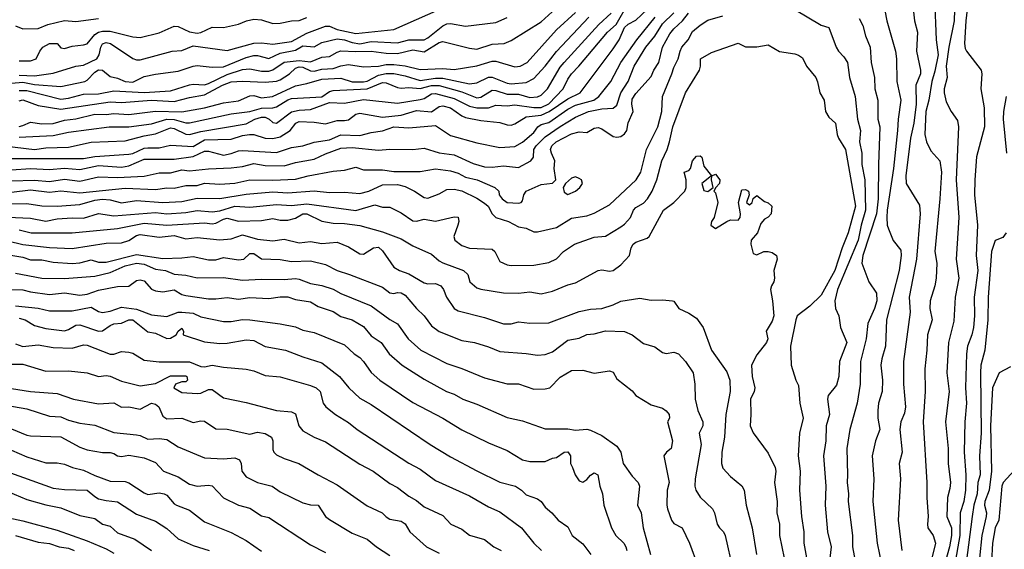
# Model space of a CAD drawing. Header units: metres. Extents: x -46681 to -43747, y -240911 to -237677.
# Tile 1042 of 1056: x -44625 to -44495, y -237859 to -237789. Entities that reach past the tile are written whole.
import ezdxf

# ---------------------------------------------------------------- set-up
doc = ezdxf.new("R2010")
doc.units = ezdxf.units.M
doc.layers.add('CONTOUR_INDEX', color=1, linetype='Continuous')
doc.layers.add('CONTOUR_INTER', color=3, linetype='Continuous')

msp = doc.modelspace()

# ---------------------------------------------------------------- linework, layer by layer
at = {"layer": 'CONTOUR_INDEX'}
for points, elevation in [([(-44511, -237786.52), (-44510.42, -237789.52), (-44509.31, -237793.52), (-44509.16, -237794.52), (-44509.11, -237797.52), (-44508.59, -237800.02), (-44508.95, -237802.52), (-44509.01, -237804.02), (-44509.57, -237809.02), (-44510.41, -237814.52), (-44510.45, -237815.52), (-44510.38, -237816.52), (-44510.22, -237817.02), (-44509.6, -237818.54), (-44508.6, -237819.82), (-44508.52, -237820.52), (-44508.81, -237822.52), (-44510.49, -237829.02), (-44510.62, -237832.52), (-44511.1, -237834.18), (-44511.21, -237835.02), (-44511, -237837.02), (-44511.07, -237838.52), (-44511.52, -237840.02), (-44511.62, -237841.02), (-44511.61, -237842.02), (-44511.38, -237843.52), (-44511.95, -237845.02), (-44512.37, -237847.02), (-44512.14, -237850.02), (-44512.3, -237853.02), (-44511.73, -237858.52), (-44511.09, -237861.52)], 60), ([(-44626.1, -237810.68), (-44623.1, -237810.58), (-44621.1, -237810.74), (-44619.1, -237810.46), (-44617.1, -237810.69), (-44614.6, -237810.14), (-44612.1, -237810.21), (-44608.6, -237810.05), (-44606.6, -237809.61), (-44605.1, -237809.6), (-44603.6, -237809.22), (-44602.6, -237809.32), (-44600.1, -237809.06), (-44597.1, -237808.95), (-44595.6, -237808.75), (-44594.1, -237808.37), (-44592.6, -237808.64), (-44590.1, -237808.66), (-44588.6, -237808.25), (-44586.1, -237807.81), (-44584.6, -237807.08), (-44582.6, -237806.35), (-44581.1, -237806.25), (-44577.6, -237806.59), (-44576.1, -237806.47), (-44573.1, -237806.53), (-44571.6, -237806.34), (-44569.6, -237806.96), (-44567.6, -237807.21), (-44565.1, -237808.39), (-44563.6, -237808.82), (-44562.6, -237808.86), (-44561.1, -237808.67), (-44559.1, -237808.91), (-44557.47, -237808.02), (-44557.11, -237807.52), (-44557.07, -237806.52), (-44556.78, -237806.02), (-44555.6, -237804.84), (-44553.6, -237803.48), (-44551.6, -237802.26), (-44549.88, -237801.52), (-44548.1, -237801.13), (-44546.6, -237801.05), (-44546.1, -237800.67), (-44545.59, -237799.02), (-44544.62, -237797.52), (-44543.81, -237795.52), (-44542.29, -237793.02), (-44541.1, -237791.53), (-44540.1, -237789.9), (-44538.6, -237788.46)], 60), ([(-44625.1, -237803.47), (-44624.6, -237803.37), (-44623.6, -237802.89), (-44622.1, -237803.14), (-44620.6, -237803.09), (-44619.1, -237802.63), (-44617.6, -237802.45), (-44615.1, -237801.83), (-44613.6, -237801.9), (-44612.6, -237801.77), (-44610.6, -237801.91), (-44607.1, -237801.47), (-44603.6, -237801.54), (-44600.6, -237801.03), (-44598.1, -237800.34), (-44596.1, -237800.07), (-44594.6, -237799.42), (-44594.1, -237799.4), (-44593.1, -237799.7), (-44591.64, -237799.52), (-44588.6, -237798.09), (-44587.1, -237797.82), (-44585.1, -237797.24), (-44582.6, -237797.1), (-44581.1, -237797.57), (-44579.6, -237797.58), (-44579.1, -237797.47), (-44577.6, -237796.68), (-44576.6, -237796.47), (-44575.6, -237796.49), (-44574.1, -237796.8), (-44572.1, -237797.4), (-44570.1, -237797.09), (-44569.1, -237797.09), (-44565.6, -237797.86), (-44564.6, -237797.7), (-44563.1, -237796.97), (-44562.6, -237796.95), (-44560.6, -237797.77), (-44560.1, -237797.86), (-44558.1, -237797.65), (-44557.1, -237797.13), (-44555.61, -237795.52), (-44554.1, -237793.59), (-44549.84, -237789.02)], 55), ([(-44625.1, -237794.82), (-44623.6, -237794.8), (-44622.85, -237794.52), (-44622.37, -237793.52), (-44621.97, -237793.02), (-44621.1, -237792.53), (-44620.1, -237792.5), (-44619.6, -237793.1), (-44619.1, -237793.18), (-44618.1, -237792.86), (-44616.6, -237792.71), (-44616.1, -237792.56), (-44615.1, -237791.32), (-44614.6, -237791), (-44614.1, -237790.87), (-44613.1, -237790.89), (-44610.1, -237791.64), (-44609.1, -237791.72), (-44606.6, -237791.1), (-44604.6, -237790.23), (-44604.1, -237790.28), (-44602.6, -237790.96), (-44601.6, -237791.13), (-44601.1, -237791.06), (-44599.6, -237790.36), (-44598.1, -237790.41), (-44596.1, -237789.94), (-44595.04, -237789.52), (-44594.1, -237789.31), (-44593.1, -237789.39), (-44591.6, -237789.88), (-44590.6, -237789.82), (-44589.1, -237789.52), (-44588.1, -237789.49), (-44587.1, -237789.06)], 50), ([(-44494.67, -237799.52), (-44495.03, -237801.52), (-44495.06, -237802.52), (-44494.62, -237807.02)], 55), ([(-44494.67, -237817.52), (-44495.1, -237818.16), (-44496.1, -237818.55), (-44496.61, -237820.02), (-44497.06, -237826.02), (-44497.11, -237829.02), (-44497.47, -237833.02), (-44498, -237835.02), (-44498.06, -237836.02), (-44497.99, -237844.02), (-44498.19, -237847.02), (-44498.12, -237849.52), (-44498.4, -237850.52), (-44498.52, -237852.02), (-44498.93, -237853.52), (-44499.16, -237855.02), (-44500.25, -237863.52)], 55), ([(-44626.6, -237818.57), (-44624.6, -237819.07), (-44621.1, -237819.48), (-44618.1, -237819.6), (-44613.6, -237818.9), (-44611.6, -237818.85), (-44610.6, -237818.53), (-44609.6, -237817.89), (-44609.1, -237817.75), (-44606.6, -237818.09), (-44604.6, -237817.87), (-44603.1, -237818.34), (-44601.6, -237818.15), (-44598.6, -237818.45), (-44597.1, -237818.31), (-44595.6, -237817.79), (-44593.6, -237818.35), (-44591.6, -237818.57), (-44590.1, -237818.39), (-44588.1, -237818.84), (-44586.6, -237818.67), (-44585.1, -237818.94), (-44583.1, -237818.78), (-44581.6, -237819.39), (-44580.1, -237820.29), (-44579.6, -237820.34), (-44578.26, -237819.52), (-44577.6, -237819.44), (-44577.1, -237819.93), (-44575.6, -237822.07), (-44574.82, -237822.52), (-44573.6, -237822.96), (-44571.6, -237824.16), (-44571.1, -237824.29), (-44570.1, -237824.24), (-44569.37, -237824.52), (-44569.03, -237825.02), (-44568.63, -237826.02), (-44567.6, -237827.55), (-44567.1, -237827.82), (-44563.6, -237828.71), (-44561.1, -237829.55), (-44560.1, -237829.55), (-44559.1, -237829.3), (-44557.6, -237829.48), (-44555.1, -237829.43), (-44551.1, -237827.94), (-44549.6, -237827.62), (-44548.1, -237827.52), (-44546.6, -237827.04), (-44545.6, -237826.55), (-44543.1, -237826.15), (-44541.6, -237826.45), (-44540.1, -237826.38), (-44538.76, -237826.52), (-44538.6, -237826.58), (-44537.91, -237827.52), (-44536.6, -237828.13), (-44535.6, -237828.83), (-44534.73, -237830.02), (-44533.6, -237833.02), (-44531.6, -237835.92), (-44531.19, -237837.02), (-44531.14, -237838.52), (-44531.72, -237841.52), (-44531.87, -237844.52), (-44532.26, -237846.52), (-44532.27, -237848.02), (-44532.1, -237848.64), (-44531.1, -237849.74), (-44529.6, -237850.96), (-44529.3, -237851.52), (-44529.03, -237853.52), (-44528.23, -237856.52), (-44527.64, -237860.02)], 65), ([(-44625.1, -237828.8), (-44624.33, -237829.02), (-44623.1, -237829.77), (-44621.6, -237830.16), (-44619.1, -237830.46), (-44618.6, -237830.32), (-44617.6, -237829.73), (-44617.1, -237829.71), (-44614.6, -237830.52), (-44614.1, -237830.48), (-44613.1, -237829.76), (-44612.6, -237829.56), (-44611.6, -237829.49), (-44610.6, -237829.05), (-44610.1, -237829.03), (-44608.1, -237830.61), (-44607.1, -237830.81), (-44605.6, -237831.51), (-44605.1, -237831.47), (-44604.35, -237831.02), (-44604.1, -237830.51), (-44603.6, -237830.15), (-44603.38, -237830.52), (-44603.43, -237831.02), (-44600.6, -237831.92), (-44598.6, -237832.16), (-44597.6, -237832.11), (-44595.1, -237831.66), (-44594.1, -237831.74), (-44592.6, -237832.56), (-44589.92, -237833.02), (-44587.6, -237833.93), (-44585.1, -237834.69), (-44582.75, -237836.52), (-44581.54, -237838.02), (-44580.1, -237839.36), (-44578.6, -237840.23), (-44570.79, -237845.52), (-44568.1, -237847.13), (-44564.6, -237849), (-44561.6, -237850.5), (-44559.49, -237851.02), (-44558.73, -237851.52), (-44558.1, -237852.16), (-44556.6, -237852.68), (-44556.14, -237853.02), (-44555.6, -237853.78), (-44554.7, -237854.52), (-44553.89, -237855.52), (-44552.6, -237856.36), (-44552.01, -237857.52), (-44550.6, -237858.63), (-44549.55, -237860.02)], 70), ([(-44626.1, -237843.44), (-44624.1, -237844.25), (-44623.6, -237844.34), (-44619.6, -237844.47), (-44617.1, -237845.87), (-44616.1, -237846.22), (-44614.1, -237846.58), (-44613.1, -237846.54), (-44612.6, -237846.68), (-44612.1, -237847), (-44611.6, -237847.09), (-44610.6, -237846.92), (-44608.6, -237847.28), (-44607.1, -237847.88), (-44606.02, -237849.02), (-44604.1, -237849.78), (-44602.6, -237850.73), (-44601.6, -237851.02), (-44600.1, -237850.86), (-44599.6, -237850.98), (-44598.1, -237852.53), (-44596.1, -237853.52), (-44594.6, -237853.91), (-44593.1, -237854.91), (-44592.1, -237855.13), (-44586.6, -237858.76), (-44584.6, -237859.76)], 75), ([(-44625.6, -237857.52), (-44622.6, -237858.42), (-44621.1, -237858.6), (-44619.81, -237859.02), (-44618.6, -237859.22), (-44617.82, -237859.52)], 80)]:
    msp.add_lwpolyline(points, dxfattribs=dict(at, elevation=elevation))
at = {"layer": 'CONTOUR_INTER'}
for points, elevation in [([(-44498.92, -237780.52), (-44499.99, -237789.52), (-44500.19, -237792.52), (-44500.1, -237793.19), (-44499.92, -237793.52), (-44497.98, -237796.02), (-44497.87, -237796.52), (-44498.01, -237798.52), (-44497.57, -237801.02), (-44497.54, -237803.52), (-44498.6, -237807.51), (-44498.82, -237810.52), (-44498.83, -237812.52), (-44498.45, -237816.52), (-44498.65, -237820.52), (-44498.42, -237822.52), (-44498.88, -237826.02), (-44498.83, -237828.52), (-44498.97, -237830.02), (-44499.19, -237831.02), (-44499.77, -237832.52), (-44499.9, -237833.52), (-44500.05, -237838.02), (-44499.89, -237840.02), (-44500.13, -237842.52), (-44500.22, -237846.52), (-44499.99, -237849.52), (-44500.03, -237851.52), (-44500.28, -237853.02), (-44500.76, -237854.52), (-44500.77, -237857.52), (-44501.5, -237861.52)], 56), ([(-44501.42, -237785.02), (-44501.53, -237789.52), (-44502.26, -237793.02), (-44502.6, -237795.52), (-44502.46, -237797.02), (-44502.87, -237798.52), (-44502.88, -237799.02), (-44502.6, -237800.21), (-44501.92, -237801.52), (-44501.1, -237802.71), (-44500.96, -237803.52), (-44501.26, -237810.52), (-44500.91, -237815.52), (-44501.28, -237821.02), (-44500.9, -237823.52), (-44501.42, -237826.02), (-44501.6, -237829.21), (-44502.29, -237832.02), (-44502.51, -237836.02), (-44502.21, -237838.52), (-44502.68, -237842.52), (-44502.35, -237846.02), (-44502.35, -237848.02), (-44502.04, -237850.52), (-44502.1, -237851.3), (-44502.4, -237852.52), (-44502.49, -237855.02), (-44501.91, -237856.52), (-44501.9, -237857.52), (-44502.14, -237859.02), (-44502.85, -237861.52)], 57), ([(-44627.1, -237806.05), (-44623.1, -237806.5), (-44621.6, -237806.29), (-44618.6, -237806.2), (-44615.6, -237805.56), (-44611.1, -237805.36), (-44608.6, -237804.7), (-44607.1, -237804.45), (-44605.1, -237803.67), (-44604.6, -237803.73), (-44603.1, -237804.49), (-44602.6, -237804.54), (-44601.1, -237804.14), (-44595.1, -237803.15), (-44593.97, -237802.52), (-44593.1, -237802.23), (-44592.6, -237802.24), (-44592.05, -237802.52), (-44591.6, -237802.97), (-44591.1, -237803.04), (-44589.1, -237801.56), (-44588.1, -237801.31), (-44586.6, -237801.23), (-44584.1, -237800.31), (-44582.1, -237800.39), (-44579.6, -237799.91), (-44575.1, -237800.39), (-44572.1, -237799.91), (-44571.6, -237799.78), (-44570.6, -237799.17), (-44570.1, -237799.11), (-44567.6, -237799.76), (-44565.6, -237800.81), (-44564.6, -237801.03), (-44563.1, -237801.03), (-44562.1, -237800.66), (-44560.6, -237800.75), (-44559.6, -237800.6), (-44557.1, -237800.98), (-44556.1, -237800.98), (-44555.1, -237800.5), (-44553.2, -237798.52), (-44552.6, -237797.22), (-44552.1, -237796.52), (-44551.13, -237795.52), (-44547.35, -237791.02), (-44546.2, -237790.02), (-44544.49, -237787.02)], 57), ([(-44626.1, -237807.7), (-44616.6, -237807.71), (-44615.1, -237807.45), (-44610.6, -237807.14), (-44610.1, -237807.04), (-44608.6, -237806.36), (-44608.1, -237806.28), (-44606.6, -237806.3), (-44605.1, -237805.95), (-44602.1, -237806.11), (-44600.6, -237805.26), (-44597.1, -237805.14), (-44595.6, -237804.66), (-44594.68, -237804.52), (-44594.1, -237804.54), (-44592.6, -237805.03), (-44591.6, -237805.07), (-44590.6, -237804.84), (-44589.28, -237804.02), (-44588.54, -237803.02), (-44588.1, -237802.84), (-44586.1, -237802.89), (-44584.6, -237803.15), (-44583.1, -237802.69), (-44582.1, -237802.7), (-44581.6, -237802.58), (-44580.6, -237801.85), (-44580.1, -237801.73), (-44577.1, -237802.23), (-44574.6, -237801.98), (-44572.6, -237801.36), (-44570.6, -237801.54), (-44569.6, -237800.86), (-44569.1, -237800.75), (-44568.1, -237801.01), (-44566.6, -237802.09), (-44566.1, -237802.31), (-44564.1, -237802.68), (-44561.6, -237802.94), (-44560.6, -237803.27), (-44560.1, -237803.3), (-44559.6, -237803.15), (-44558.1, -237802.2), (-44556.1, -237802), (-44555.06, -237801.52), (-44552.6, -237799.81), (-44550.98, -237799.02), (-44546.6, -237793.2), (-44545.79, -237792.02), (-44545.1, -237790.41), (-44544.6, -237789.94), (-44543.6, -237789.41), (-44540.6, -237786.55)], 58), ([(-44625.1, -237798.72), (-44624.1, -237798.72), (-44619.6, -237799.87), (-44618.6, -237799.74), (-44616.6, -237799.22), (-44614.6, -237799.15), (-44612.6, -237798.76), (-44608.6, -237799.01), (-44605.1, -237798.75), (-44602.6, -237797.98), (-44602.1, -237797.89), (-44600.6, -237797.96), (-44600.1, -237797.82), (-44597.6, -237796.62), (-44595.6, -237795.95), (-44594.6, -237795.87), (-44593.1, -237796.16), (-44592.1, -237796.15), (-44591.6, -237795.98), (-44590.1, -237794.96), (-44588.1, -237794.78), (-44586.6, -237794.93), (-44585.1, -237794.32), (-44584.1, -237794.23), (-44583.1, -237793.64), (-44582.6, -237793.49), (-44580.6, -237793.59), (-44578.6, -237793.51), (-44576.6, -237793.79), (-44575.1, -237793.83), (-44573.1, -237793.37), (-44571.6, -237793.6), (-44569.6, -237792.36), (-44569.1, -237792.25), (-44565.6, -237793.12), (-44564.6, -237793.26), (-44562.6, -237792.62), (-44561.01, -237792.52), (-44560.1, -237792.13), (-44556.1, -237789.63), (-44553.23, -237787.02)], 53), ([(-44625.1, -237796.71), (-44623.1, -237796.79), (-44620.6, -237796.43), (-44617.6, -237795.51), (-44616.6, -237795.36), (-44614.86, -237794.52), (-44614.52, -237794.02), (-44614.33, -237793.02), (-44614.1, -237792.58), (-44613.6, -237792.36), (-44613.02, -237792.52), (-44610.1, -237794.48), (-44609.6, -237794.66), (-44609.1, -237794.67), (-44604.87, -237793.52), (-44603.6, -237793.44), (-44602.1, -237792.83), (-44597.6, -237793.43), (-44594.1, -237792.45), (-44593.1, -237792.41), (-44591.6, -237792.6), (-44589.1, -237792.25), (-44587.1, -237791.15), (-44584.6, -237790.23), (-44584.1, -237790.22), (-44583.1, -237790.67), (-44580.6, -237791.2), (-44575.6, -237790.65), (-44568.1, -237787.38)], 51), ([(-44507.02, -237787.52), (-44506.77, -237789.52), (-44506.39, -237791.02), (-44506.5, -237793.52), (-44505.98, -237796.02), (-44505.98, -237796.52), (-44506.61, -237798.02), (-44506.54, -237800.52), (-44506.85, -237803.02), (-44507.32, -237805.02), (-44507.94, -237810.02), (-44507.86, -237811.02), (-44506.1, -237813.86), (-44506.01, -237815.02), (-44506.53, -237821.02), (-44507.49, -237826.02), (-44507.37, -237828.02), (-44508.25, -237834.52), (-44508.25, -237837.52), (-44507.98, -237840.52), (-44508.1, -237841.34), (-44508.57, -237842.52), (-44508.71, -237843.52), (-44508.42, -237846.52), (-44508.79, -237848.02), (-44508.61, -237850.02), (-44508.92, -237855.52), (-44508.47, -237859.52)], 59), ([(-44504.13, -237786.52), (-44503.92, -237792.02), (-44503.65, -237794.02), (-44504.1, -237796.19), (-44504.5, -237797.52), (-44504.87, -237800.02), (-44505.28, -237801.52), (-44505.4, -237804.52), (-44505.21, -237805.52), (-44504.6, -237806.68), (-44503.43, -237808.02), (-44503.23, -237809.52), (-44503.44, -237813.02), (-44504.1, -237820.02), (-44503.84, -237821.52), (-44503.91, -237823.52), (-44504.09, -237824.52), (-44504.72, -237826.52), (-44504.77, -237827.52), (-44504.44, -237829.02), (-44505.04, -237831.02), (-44505.13, -237833.02), (-44505.42, -237835.52), (-44505.38, -237838.52), (-44505.65, -237842.52), (-44505.14, -237850.52), (-44505.17, -237852.52), (-44504.98, -237855.02), (-44505.06, -237856.02), (-44505.03, -237856.52), (-44504.31, -237857.52), (-44504.02, -237858.52), (-44504.49, -237860.52)], 58), ([(-44626.6, -237813.7), (-44624.1, -237813.66), (-44622.1, -237813.97), (-44620.1, -237814.02), (-44617.1, -237813.81), (-44615.1, -237813.23), (-44614.1, -237813.09), (-44613.1, -237813.15), (-44611.6, -237813.57), (-44609.6, -237813.27), (-44606.1, -237813.54), (-44603.6, -237813.37), (-44601.6, -237812.97), (-44598.6, -237813), (-44595.1, -237812.43), (-44591.6, -237812.11), (-44589.6, -237812.25), (-44586.1, -237811.99), (-44584.1, -237812.22), (-44582.1, -237812.18), (-44580.1, -237812.33), (-44578.9, -237812.02), (-44577.1, -237811.21), (-44575.1, -237811.16), (-44574.1, -237811.4), (-44572.87, -237812.02), (-44571.6, -237812.88), (-44571.1, -237812.93), (-44569.6, -237812.37), (-44568.6, -237811.8), (-44567.6, -237811.75), (-44566.6, -237811.98), (-44564.6, -237812.97), (-44563.6, -237813.61), (-44563.13, -237814.02), (-44562.6, -237815.03), (-44562.1, -237815.5), (-44560.44, -237816.02), (-44559.1, -237816.73), (-44558.1, -237816.93), (-44557.1, -237817.42), (-44556.6, -237817.42), (-44554.1, -237816.83), (-44552.1, -237815.59), (-44550.1, -237815.29), (-44549.1, -237814.92), (-44547.1, -237813.82), (-44543.57, -237810.52), (-44542.95, -237809.52), (-44542.2, -237806.52), (-44540.7, -237803.52), (-44540.15, -237801.52), (-44540.08, -237799.52), (-44538.83, -237796.52), (-44538.6, -237795.68), (-44538.01, -237794.52), (-44537.75, -237793.52), (-44537.52, -237793.02), (-44536.68, -237792.02), (-44536.1, -237790.94), (-44535.1, -237790.1), (-44534.1, -237789.45), (-44532.1, -237788.85)], 62), ([(-44626.1, -237812.17), (-44623.6, -237811.83), (-44621.1, -237812.16), (-44619.6, -237811.97), (-44617.1, -237812.25), (-44611.1, -237811.61), (-44607.1, -237811.81), (-44605.6, -237811.6), (-44604.6, -237811.64), (-44603.1, -237811.26), (-44601.6, -237811.27), (-44600.6, -237810.97), (-44598.6, -237811.12), (-44596.6, -237810.98), (-44594.6, -237810.53), (-44591.6, -237810.58), (-44588.6, -237810.44), (-44586.93, -237810.02), (-44583.6, -237809.39), (-44582.1, -237809.23), (-44580.6, -237808.86), (-44579.6, -237809.2), (-44577.1, -237809.21), (-44575.6, -237809.42), (-44572.1, -237809.44), (-44570.1, -237809.08), (-44568.1, -237809.32), (-44567.1, -237809.64), (-44566.1, -237810.18), (-44564.56, -237810.52), (-44562.25, -237811.52), (-44561.73, -237812.02), (-44561.65, -237812.52), (-44561.28, -237813.02), (-44560.6, -237813.52), (-44559.1, -237813.62), (-44558.78, -237813.52), (-44558.6, -237813.31), (-44558.43, -237812.52), (-44558.1, -237812.02), (-44556.1, -237811.14), (-44554.6, -237810.96), (-44554.2, -237810.52), (-44554.39, -237809.02), (-44554.31, -237808.02), (-44554.77, -237807.02), (-44554.87, -237806.52), (-44554.73, -237806.02), (-44554.15, -237805.52), (-44552.1, -237804.46), (-44551.1, -237804.2), (-44550.1, -237804.26), (-44549.1, -237803.71), (-44548.6, -237803.61), (-44548.1, -237803.81), (-44546.6, -237804.79), (-44546.1, -237804.87), (-44545.6, -237804.8), (-44545.1, -237804.43), (-44544.78, -237804.02), (-44544.6, -237803), (-44543.96, -237801.52), (-44544.15, -237800.52), (-44544.1, -237799.89), (-44543.6, -237799.12), (-44541.6, -237796.87), (-44541.24, -237796.02), (-44540.55, -237795.02), (-44540.09, -237793.02), (-44539.1, -237791.22), (-44538.6, -237790.58), (-44537.42, -237789.52), (-44536.66, -237788.52)], 61), ([(-44625.1, -237800.08), (-44624.6, -237799.95), (-44622.6, -237800.71), (-44619.6, -237801.2), (-44613.1, -237800.22), (-44611.6, -237800.31), (-44607.6, -237800), (-44604.6, -237800.19), (-44602.6, -237799.66), (-44600.6, -237799.31), (-44598.24, -237798.02), (-44597.1, -237797.57), (-44595.6, -237797.48), (-44592.6, -237797.64), (-44591.1, -237797.49), (-44590.6, -237797.33), (-44589.37, -237796.52), (-44588.6, -237795.77), (-44588.1, -237795.58), (-44587.6, -237795.66), (-44586.6, -237796.12), (-44586.1, -237796.15), (-44585.1, -237795.89), (-44583.6, -237795.83), (-44582.6, -237795.46), (-44581.6, -237795.3), (-44579.6, -237795.59), (-44577.6, -237795.52), (-44576.6, -237795.3), (-44575.6, -237795.27), (-44574.1, -237795.45), (-44572.1, -237795.95), (-44569.1, -237795.8), (-44567.6, -237795.94), (-44564.6, -237795.45), (-44562.6, -237794.85), (-44562.1, -237794.85), (-44559.6, -237795.59), (-44558.9, -237795.52), (-44557.98, -237795.02), (-44554.1, -237790.71), (-44551.6, -237788.4)], 54), ([(-44625.1, -237804.89), (-44620.6, -237804.69), (-44618.6, -237804.25), (-44613.2, -237803.52), (-44610.6, -237803.53), (-44607.6, -237803.11), (-44605.59, -237802.52), (-44604.6, -237802.54), (-44603.1, -237803), (-44602.6, -237803.01), (-44597.1, -237801.81), (-44594.6, -237801.51), (-44593.1, -237801.06), (-44591.6, -237801), (-44591.1, -237800.87), (-44589.6, -237799.95), (-44589.1, -237799.77), (-44585.1, -237799.55), (-44584.1, -237798.87), (-44583.6, -237798.74), (-44579.1, -237798.52), (-44577.1, -237797.65), (-44576.6, -237797.73), (-44575.1, -237798.34), (-44574.6, -237798.4), (-44573.6, -237798.33), (-44572.1, -237798.47), (-44570.6, -237798.06), (-44569.6, -237798.06), (-44566.6, -237798.89), (-44564.6, -237799.68), (-44564.1, -237799.6), (-44562.6, -237798.7), (-44562.1, -237798.72), (-44560.6, -237799.22), (-44559.1, -237799.2), (-44557.6, -237799.65), (-44556.6, -237799.56), (-44556.1, -237799.33), (-44555.3, -237798.52), (-44553.6, -237795.65), (-44553.1, -237795.04), (-44548.48, -237790.02), (-44546.88, -237788.52)], 56), ([(-44522.6, -237788.04), (-44519.1, -237790.08), (-44518.1, -237790.42), (-44517.13, -237793.02), (-44516.84, -237793.52), (-44516.1, -237794.26), (-44515.63, -237795.02), (-44515.39, -237797.02), (-44514.64, -237799.52), (-44514.33, -237802.52), (-44513.93, -237804.02), (-44514.06, -237805.52), (-44513.75, -237807.02), (-44513.72, -237808.52), (-44513.36, -237810.52), (-44513.27, -237814.52), (-44513.84, -237816.52), (-44514.24, -237818.52), (-44516.97, -237825.02), (-44517.29, -237826.52), (-44517.24, -237827.52), (-44516.77, -237828.52), (-44516.54, -237830.02), (-44515.74, -237832.02), (-44516.67, -237834.52), (-44516.79, -237836.52), (-44517.1, -237837.68), (-44518.19, -237839.02), (-44518.28, -237839.52), (-44518.02, -237841.52), (-44518.47, -237843.02), (-44518.51, -237845.02), (-44518.79, -237847.02), (-44518.48, -237851.02), (-44518.57, -237853.52), (-44518.29, -237857.02), (-44517.81, -237859.02), (-44517.97, -237860.52)], 62), ([(-44626.1, -237809.2), (-44623.6, -237809.04), (-44621.1, -237809.15), (-44619.1, -237808.99), (-44617.1, -237809.17), (-44614.6, -237808.62), (-44611.6, -237808.87), (-44610.6, -237808.67), (-44608.6, -237807.8), (-44604.6, -237807.8), (-44602.1, -237807.46), (-44600.6, -237806.76), (-44600.1, -237806.72), (-44598.1, -237807.28), (-44597.1, -237807.07), (-44596.1, -237806.68), (-44595.6, -237806.64), (-44591.1, -237806.9), (-44589.1, -237806.27), (-44587.6, -237806.05), (-44586.1, -237805.54), (-44584.1, -237805.23), (-44582.6, -237804.6), (-44580.1, -237804.66), (-44578.6, -237804.26), (-44577.1, -237804.06), (-44575.6, -237803.52), (-44573.6, -237803.66), (-44570.1, -237803.35), (-44568.1, -237804.69), (-44564.6, -237805.66), (-44561.6, -237806.24), (-44559.6, -237806.11), (-44558.6, -237805.56), (-44557.1, -237804.27), (-44556.56, -237803.52), (-44556.1, -237803.2), (-44555.1, -237802.95), (-44552.6, -237801.2), (-44551.6, -237800.65), (-44549.18, -237800.02), (-44548.49, -237799.52), (-44546.91, -237797.52), (-44545.6, -237795.02), (-44543.48, -237792.02), (-44541.04, -237789.02)], 59), ([(-44626.1, -237797.74), (-44624.6, -237797.64), (-44623.1, -237797.92), (-44619.6, -237798.18), (-44616.42, -237797.52), (-44616.1, -237797.37), (-44615.1, -237796.31), (-44614.6, -237796.01), (-44614.1, -237796.05), (-44613.1, -237796.87), (-44612.1, -237797.11), (-44611.1, -237797.55), (-44610.1, -237797.64), (-44608.6, -237796.88), (-44607.1, -237796.55), (-44604.1, -237796.16), (-44602.1, -237795.52), (-44601.6, -237795.44), (-44599.6, -237795.65), (-44598.1, -237795.58), (-44595.1, -237794.36), (-44594.1, -237794.08), (-44593.6, -237794.08), (-44592.1, -237794.49), (-44590.6, -237793.79), (-44588.6, -237793.38), (-44587.6, -237792.83), (-44586.1, -237792.94), (-44585.1, -237792.4), (-44583.1, -237791.89), (-44582.1, -237792.02), (-44581.1, -237792.37), (-44580.1, -237792.55), (-44578.6, -237792.27), (-44575.1, -237792.43), (-44573.6, -237792.03), (-44571.6, -237792.01), (-44571.1, -237791.75), (-44569.1, -237790.16), (-44568.6, -237789.93), (-44568.1, -237789.88), (-44566.1, -237790.22), (-44562.1, -237789.72), (-44560.6, -237789.06)], 52), ([(-44625.6, -237790.17), (-44624.6, -237790.56), (-44622.6, -237790.55), (-44621.32, -237790.02), (-44619.1, -237789.47), (-44617.6, -237789.6), (-44614.6, -237789.22)], 49), ([(-44514.1, -237789.23), (-44513.6, -237790.14), (-44513.24, -237791.52), (-44512.66, -237793.02), (-44512.52, -237795.02), (-44512.06, -237797.02), (-44512.01, -237798.52), (-44511.62, -237800.02), (-44511.64, -237802.52), (-44511.34, -237803.52), (-44511.55, -237808.52), (-44511.58, -237813.02), (-44511.81, -237815.02), (-44513.59, -237820.52), (-44513.72, -237821.52), (-44512.83, -237824.02), (-44511.82, -237825.52), (-44511.75, -237826.52), (-44512.06, -237827.52), (-44512.94, -237829.52), (-44513.15, -237831.52), (-44513.91, -237834.52), (-44513.95, -237837.52), (-44514.36, -237840.02), (-44515.31, -237843.52), (-44515.74, -237846.02), (-44515.62, -237849.52), (-44515.7, -237850.52), (-44515.51, -237852.02), (-44515.53, -237853.02), (-44514.97, -237857.52), (-44514.98, -237859.02), (-44514.21, -237863.02)], 61), ([(-44626.6, -237815.46), (-44623.6, -237815.6), (-44621.6, -237816), (-44620.1, -237815.7), (-44618.1, -237815.55), (-44616.6, -237815.59), (-44614.6, -237814.99), (-44612.6, -237815.3), (-44607.1, -237814.83), (-44605.6, -237815), (-44603.1, -237814.83), (-44601.6, -237814.6), (-44599.6, -237814.77), (-44598.6, -237814.62), (-44596.6, -237814), (-44594.6, -237814.14), (-44591.1, -237813.8), (-44589.1, -237813.92), (-44587.1, -237813.7), (-44580.6, -237814.56), (-44578.1, -237813.85), (-44577.1, -237814.14), (-44576.1, -237814.15), (-44574.6, -237814.9), (-44573.1, -237815.94), (-44572.6, -237815.99), (-44571.6, -237815.74), (-44570.1, -237815.97), (-44567.6, -237815.41), (-44567.1, -237815.46), (-44567.02, -237816.02), (-44567.11, -237816.52), (-44567.66, -237818.02), (-44567.52, -237818.52), (-44566.6, -237819.19), (-44565.6, -237819.56), (-44562.6, -237819.71), (-44562.23, -237820.02), (-44561.6, -237821.32), (-44560.6, -237821.74), (-44560.1, -237821.84), (-44557.1, -237821.82), (-44555.1, -237821.46), (-44554.1, -237820.97), (-44553.15, -237820.02), (-44551.72, -237819.02), (-44549.1, -237818.12), (-44547.6, -237817.97), (-44545.6, -237816.75), (-44545.1, -237816.39), (-44544.3, -237815.52), (-44543.92, -237814.52), (-44543.6, -237814.19), (-44542.6, -237813.61), (-44542.06, -237813.02), (-44541.46, -237812.02), (-44540.82, -237810.52), (-44540.19, -237808.02), (-44539.47, -237806.52), (-44539.16, -237805.52), (-44538.72, -237803.52), (-44537.03, -237799.02), (-44535.21, -237796.02), (-44535.05, -237795.52), (-44535.07, -237794.52), (-44533.6, -237793.69), (-44530.1, -237792.45), (-44529.1, -237792.94), (-44527.6, -237792.94), (-44526.1, -237792.71), (-44524.6, -237793.59), (-44522.6, -237793.9), (-44522.1, -237794.05), (-44521.6, -237794.39), (-44521.07, -237795.52), (-44519.83, -237797.02), (-44519.6, -237797.6), (-44519.3, -237799.02), (-44518.73, -237800.02), (-44518.52, -237801.52), (-44518.1, -237802.25), (-44517.22, -237803.02), (-44517, -237804.52), (-44516.81, -237805.02), (-44515.89, -237806.52), (-44514.56, -237814.02), (-44515.53, -237817.52), (-44516.36, -237819.52), (-44517.29, -237822.52), (-44519.1, -237825.77), (-44520.6, -237827.21), (-44522.27, -237828.52), (-44522.47, -237829.02), (-44523.15, -237832.52), (-44523.06, -237835.02), (-44522.48, -237837.02), (-44522.1, -237837.71), (-44521.92, -237840.02), (-44521.51, -237842.02), (-44522, -237844.02), (-44522.17, -237847.02), (-44521.87, -237849.02), (-44521.99, -237851.52), (-44521.73, -237855.02), (-44521.4, -237857.02), (-44521.41, -237858.52), (-44519.79, -237867.52)], 63), ([(-44625.1, -237817.12), (-44623.53, -237817.52), (-44618.1, -237817.55), (-44612.1, -237816.94), (-44608.6, -237816.27), (-44605.6, -237816.53), (-44600.6, -237816.22), (-44599.6, -237816.34), (-44599.1, -237816.25), (-44598.1, -237815.72), (-44597.6, -237815.59), (-44596.1, -237816), (-44593.1, -237815.92), (-44591.6, -237815.64), (-44590.6, -237815.85), (-44589.6, -237815.88), (-44588.6, -237815.61), (-44587.6, -237815.04), (-44587.1, -237815.01), (-44585.1, -237815.97), (-44583.6, -237816.27), (-44582.1, -237816.31), (-44580.1, -237816.55), (-44577.1, -237817.4), (-44574.6, -237818.32), (-44573.1, -237819.26), (-44570.6, -237820.34), (-44569.6, -237821.22), (-44569.1, -237821.5), (-44566.39, -237822.52), (-44565.83, -237823.02), (-44565.55, -237824.02), (-44564.6, -237824.79), (-44564.1, -237824.96), (-44561.1, -237825.48), (-44559.1, -237825.52), (-44557.6, -237825.34), (-44556.1, -237825.6), (-44554.6, -237825.25), (-44552.6, -237824.42), (-44551.6, -237824.14), (-44548.6, -237822.5), (-44548.1, -237822.44), (-44547.1, -237822.59), (-44546.6, -237822.5), (-44545.6, -237821.76), (-44544.45, -237820.52), (-44544.21, -237819.52), (-44543.94, -237819.02), (-44543.6, -237818.77), (-44542.1, -237818.25), (-44541.86, -237818.02), (-44539.95, -237814.52), (-44538.6, -237813.54), (-44537.13, -237812.02), (-44536.96, -237811.52), (-44536.95, -237810.52), (-44537.2, -237809.52), (-44536.6, -237809.28), (-44536.38, -237809.02), (-44536.11, -237808.02), (-44535.6, -237807.42), (-44535.1, -237807.36), (-44534.89, -237807.52), (-44534.6, -237808.74), (-44533.62, -237810.02), (-44534.87, -237811.02), (-44534.6, -237811.94), (-44534.1, -237812.05), (-44533.37, -237811.52), (-44533.59, -237810.52), (-44533.55, -237810.02), (-44533.1, -237809.77), (-44532.5, -237810.52), (-44532.53, -237811.02), (-44533.04, -237811.52), (-44533.28, -237812.02), (-44533.1, -237812.23), (-44532.79, -237813.52), (-44533.24, -237815.52), (-44533.62, -237816.02), (-44533.69, -237816.52), (-44533.1, -237816.98), (-44531.6, -237816.04), (-44531.1, -237815.83), (-44530.1, -237815.85), (-44529.81, -237815.52), (-44529.76, -237815.02), (-44530.03, -237813.52), (-44529.6, -237811.84), (-44529.1, -237811.8), (-44528.7, -237812.02), (-44528.61, -237812.52), (-44528.98, -237813.52), (-44528.6, -237813.84), (-44528.23, -237813.52), (-44528.1, -237813), (-44527.6, -237812.6), (-44526.6, -237813.37), (-44526.1, -237813.56), (-44525.65, -237814.02), (-44525.71, -237815.02), (-44526.1, -237815.47), (-44526.6, -237815.74), (-44527.1, -237816.31), (-44527.54, -237817.52), (-44528.38, -237818.52), (-44528.42, -237819.02), (-44528.1, -237820.25), (-44527.6, -237820.42), (-44526.68, -237820.02), (-44526.1, -237820.01), (-44525.6, -237820.12), (-44525.02, -237820.52), (-44524.91, -237821.02), (-44525.37, -237822.52), (-44525.26, -237823.52), (-44525.37, -237824.02), (-44525.7, -237824.52), (-44525.83, -237825.02), (-44525.54, -237826.52), (-44525.37, -237828.52), (-44525.6, -237829.21), (-44526.4, -237830.52), (-44526.18, -237831.52), (-44526.32, -237832.02), (-44527.6, -237833.64), (-44528.34, -237835.02), (-44528.25, -237836.52), (-44527.9, -237838.02), (-44527.98, -237838.52), (-44528.44, -237839.52), (-44528.39, -237841.52), (-44528.51, -237843.02), (-44528.1, -237843.94), (-44526.1, -237846.63), (-44525.18, -237848.52), (-44525.12, -237849.02), (-44525.27, -237850.52), (-44524.92, -237853.02), (-44524.96, -237854.52), (-44524.63, -237856.02), (-44524.64, -237857.52), (-44524.01, -237860.52)], 64), ([(-44552.1, -237810.33), (-44552.9, -237811.02), (-44553.22, -237811.52), (-44553.1, -237812.18), (-44552.6, -237812.45), (-44551.6, -237812.02), (-44551.01, -237811.52), (-44550.65, -237811.02), (-44550.78, -237810.52), (-44551.1, -237810.34), (-44551.6, -237810.13), (-44552.1, -237810.33)], 61), ([(-44628.1, -237820.19), (-44624.6, -237820.75), (-44623.6, -237821.09), (-44622.1, -237821.1), (-44620.6, -237821.4), (-44618.1, -237821.58), (-44617.1, -237821.51), (-44615.6, -237821.11), (-44614.6, -237821.4), (-44613.6, -237821.39), (-44609.6, -237820.38), (-44606.1, -237820.94), (-44603.6, -237820.84), (-44602.1, -237820.65), (-44600.1, -237821.1), (-44599.1, -237821.08), (-44598.1, -237820.77), (-44596.1, -237821.12), (-44595.43, -237821.02), (-44594.6, -237820.27), (-44594.1, -237820.28), (-44593.1, -237820.95), (-44590.6, -237821.04), (-44589.1, -237821.32), (-44586.6, -237821.25), (-44584.6, -237821.71), (-44583.1, -237822.51), (-44581.43, -237823.02), (-44577.1, -237824.71), (-44576.1, -237825.46), (-44575.6, -237825.56), (-44575.1, -237825.42), (-44574.6, -237825.46), (-44574.1, -237825.75), (-44572.6, -237827.53), (-44571.56, -237828.52), (-44570.6, -237829.84), (-44569.6, -237830.58), (-44566.6, -237831.74), (-44564.93, -237832.02), (-44563.1, -237832.58), (-44561.6, -237833.23), (-44558.1, -237833.48), (-44556.6, -237833.71), (-44555.6, -237833.6), (-44554.6, -237833.26), (-44552.6, -237831.71), (-44551.1, -237831.47), (-44550.1, -237830.98), (-44549.1, -237830.87), (-44547.6, -237830.5), (-44545.1, -237830.58), (-44544.1, -237831.02), (-44542.6, -237832.17), (-44541.1, -237832.61), (-44540.1, -237833.34), (-44539.6, -237833.46), (-44538.6, -237833.28), (-44537.99, -237833.52), (-44537.05, -237834.52), (-44536.04, -237836.02), (-44535.83, -237837.52), (-44535.75, -237839.52), (-44535.41, -237841.02), (-44534.74, -237842.52), (-44534.75, -237843.02), (-44535.23, -237844.02), (-44534.98, -237845.52), (-44535.78, -237850.02), (-44535.8, -237851.02), (-44535.69, -237851.52), (-44535.1, -237852.45), (-44533.49, -237854.02), (-44533.19, -237854.52), (-44532.84, -237856.02), (-44532.55, -237856.52), (-44532.03, -237857.02), (-44531.81, -237857.52), (-44530.81, -237862.02)], 66), ([(-44625.6, -237822.84), (-44622.1, -237823.52), (-44619.1, -237823.55), (-44615.1, -237823.26), (-44613.1, -237822.77), (-44611.1, -237821.91), (-44609.6, -237821.56), (-44608.6, -237821.68), (-44607.1, -237822.33), (-44605.75, -237822.52), (-44604.6, -237822.98), (-44603.1, -237823.14), (-44601.6, -237823.47), (-44598.1, -237823.45), (-44595.6, -237823.77), (-44593.1, -237823.65), (-44590.1, -237823.72), (-44588.6, -237823.57), (-44588.1, -237823.66), (-44586.6, -237824.21), (-44585.1, -237824.51), (-44583.6, -237824.99), (-44582.6, -237825.53), (-44578.6, -237827.17), (-44576.1, -237828.99), (-44575.1, -237829.56), (-44573.69, -237831.52), (-44572, -237833.02), (-44568.6, -237834.78), (-44566.6, -237835.44), (-44563.6, -237836.68), (-44560.6, -237837.48), (-44559.1, -237837.49), (-44557.1, -237838.19), (-44555.6, -237838.14), (-44554.96, -237838.02), (-44553.6, -237836.61), (-44552.1, -237835.71), (-44550.6, -237835.7), (-44549.1, -237836.07), (-44547.1, -237835.75), (-44546.6, -237835.93), (-44546.1, -237836.81), (-44544.1, -237838.39), (-44543.6, -237839.03), (-44541.6, -237840.24), (-44540.1, -237840.7), (-44539.6, -237841.06), (-44539.19, -237841.52), (-44539.14, -237842.02), (-44539.41, -237842.52), (-44538.76, -237845.02), (-44538.95, -237846.02), (-44539.54, -237846.52), (-44539.89, -237847.02), (-44539.19, -237850.52), (-44539.45, -237851.52), (-44539.53, -237853.52), (-44539.42, -237854.02), (-44538.9, -237855.52), (-44538.6, -237855.92), (-44537.5, -237856.52), (-44536.51, -237858.52), (-44535.42, -237861.52)], 67), ([(-44626.1, -237825.04), (-44624.6, -237825.08), (-44623.6, -237825.34), (-44621.1, -237825.68), (-44619.1, -237825.45), (-44617.1, -237825.79), (-44616.1, -237825.64), (-44614.6, -237825.12), (-44612.1, -237824.64), (-44610.6, -237824.56), (-44609.6, -237823.85), (-44609.1, -237823.75), (-44608.6, -237823.88), (-44607.6, -237824.97), (-44607.1, -237825.18), (-44606.1, -237825.33), (-44604.6, -237825.06), (-44603.6, -237825.67), (-44603.1, -237825.8), (-44600.1, -237826.26), (-44599.1, -237826.26), (-44597.6, -237826.06), (-44596.1, -237826.29), (-44594.6, -237826.08), (-44592.1, -237826.22), (-44590.6, -237825.99), (-44589.6, -237825.99), (-44588.6, -237826.34), (-44586.6, -237826.63), (-44585.6, -237827.27), (-44583.6, -237827.93), (-44582.6, -237828.59), (-44581.1, -237829.05), (-44579.6, -237829.9), (-44578.6, -237831.15), (-44577.27, -237832.02), (-44576.19, -237833.52), (-44574.5, -237835.02), (-44571.6, -237836.88), (-44568.64, -237838.52), (-44567.6, -237838.86), (-44566.45, -237839.52), (-44564.6, -237840.15), (-44560.6, -237841.93), (-44558.6, -237842.37), (-44555.6, -237843.43), (-44552.6, -237843.44), (-44551.6, -237843.59), (-44550.1, -237843.49), (-44549.6, -237843.62), (-44548.1, -237844.33), (-44546.1, -237845.74), (-44545.6, -237846.52), (-44545.26, -237848.02), (-44544.1, -237849.67), (-44543.3, -237850.52), (-44543.14, -237851.02), (-44543.38, -237853.52), (-44542.91, -237854.52), (-44542.66, -237856.52), (-44541.67, -237860.02)], 68), ([(-44625.6, -237827.2), (-44622.6, -237827.5), (-44621.1, -237827.84), (-44618.1, -237827.83), (-44615.6, -237827.35), (-44614.6, -237827.94), (-44614.1, -237828.06), (-44613.1, -237827.88), (-44611.6, -237827.35), (-44609.6, -237827.62), (-44607.6, -237828.35), (-44605.6, -237828.58), (-44604.1, -237828.02), (-44603.6, -237828), (-44602.1, -237828.15), (-44601.1, -237828.61), (-44598.1, -237829.25), (-44597.1, -237829.24), (-44595.6, -237829), (-44594.6, -237829.05), (-44590.6, -237829.56), (-44588.6, -237829.96), (-44587.6, -237830.41), (-44586.1, -237830.68), (-44582.1, -237832.32), (-44580.84, -237833.52), (-44580.08, -237834.02), (-44579.59, -237834.52), (-44578.6, -237835.99), (-44577.46, -237837.02), (-44573.1, -237839.96), (-44569.1, -237842.03), (-44566.6, -237843.55), (-44563.1, -237845.3), (-44560.6, -237846.3), (-44558.6, -237847.52), (-44557.6, -237847.75), (-44555.6, -237847.76), (-44554.6, -237847.29), (-44554.1, -237847.2), (-44553.1, -237846.5), (-44552.6, -237846.49), (-44552.26, -237847.02), (-44552.26, -237848.02), (-44551.96, -237848.52), (-44551.63, -237849.52), (-44551.1, -237850.3), (-44550.6, -237850.48), (-44550.1, -237850.14), (-44549.6, -237849.54), (-44549.1, -237849.26), (-44548.64, -237849.52), (-44548.37, -237851.02), (-44548.01, -237852.02), (-44547.84, -237853.52), (-44546.83, -237856.52), (-44546.26, -237857.52), (-44545.18, -237858.52), (-44544.92, -237859.02), (-44544.78, -237859.52)], 69), ([(-44625.6, -237832.21), (-44624.6, -237832.55), (-44622.6, -237832.35), (-44620.6, -237832.7), (-44618.1, -237832.76), (-44616.6, -237832.31), (-44616.1, -237832.38), (-44613.1, -237833.56), (-44612.6, -237833.57), (-44611.6, -237833.22), (-44610.6, -237833.3), (-44610.1, -237833.45), (-44608.6, -237834.34), (-44606.6, -237834.59), (-44602.6, -237834.59), (-44601.1, -237835.2), (-44600.6, -237835.23), (-44599.6, -237835.01), (-44598.1, -237835.28), (-44595.1, -237835.55), (-44594.1, -237835.75), (-44592.6, -237836.37), (-44590.6, -237836.55), (-44586.6, -237837.69), (-44585.84, -237838.02), (-44585.34, -237838.52), (-44584.92, -237840.02), (-44584.58, -237840.52), (-44583.32, -237841.52), (-44581.6, -237842.58), (-44580.44, -237843.52), (-44573.6, -237847.97), (-44572.1, -237848.77), (-44570.1, -237850.24), (-44565.6, -237852.28), (-44563.1, -237853.75), (-44561.6, -237854.42), (-44558.7, -237856.52), (-44557.1, -237858.54), (-44556.07, -237859.52)], 71), ([(-44626.1, -237834.89), (-44624.6, -237834.9), (-44621.6, -237835.79), (-44618.6, -237835.75), (-44616.1, -237836.04), (-44614.6, -237836.5), (-44613.6, -237836.4), (-44613.1, -237836.47), (-44611.6, -237837.15), (-44609.1, -237837.73), (-44607.1, -237837.46), (-44605.1, -237836.44), (-44603.1, -237836.42), (-44602.94, -237836.52), (-44602.86, -237837.02), (-44603.1, -237837.24), (-44603.6, -237837.23), (-44604.44, -237837.52), (-44604.68, -237838.02), (-44603.6, -237838.61), (-44601.6, -237838.78), (-44601.1, -237838.71), (-44600.1, -237838.25), (-44599.6, -237838.23), (-44598.1, -237839.33), (-44595.1, -237839.93), (-44591.1, -237840.99), (-44589.1, -237841.18), (-44588.6, -237841.46), (-44588.15, -237843.02), (-44587.6, -237843.68), (-44586.14, -237844.52), (-44584.6, -237845.14), (-44580.1, -237848.09), (-44578.33, -237849.02), (-44576.1, -237850.67), (-44575.1, -237851.19), (-44573.6, -237852.35), (-44572.6, -237852.92), (-44571.6, -237853.74), (-44569.1, -237854.9), (-44568.04, -237856.02), (-44566.6, -237856.68), (-44565.6, -237857.46), (-44563.6, -237858.07), (-44562.37, -237859.02), (-44561.4, -237859.52)], 72), ([(-44494.1, -237835.23), (-44495.6, -237836.01), (-44496.47, -237838.02), (-44496.72, -237843.02), (-44496.59, -237849.02), (-44496.93, -237851.52), (-44497.49, -237853.02), (-44497.54, -237853.52), (-44497.27, -237854.52), (-44497.29, -237855.02), (-44497.9, -237857.52), (-44498.18, -237860.52)], 54), ([(-44626.1, -237838.08), (-44623.6, -237838.5), (-44620.1, -237838.76), (-44617.94, -237839.52), (-44614.6, -237840.13), (-44612.6, -237840.01), (-44611.6, -237840.56), (-44610.6, -237840.51), (-44609.1, -237840.82), (-44607.6, -237840.04), (-44607.1, -237840.18), (-44606.63, -237840.52), (-44606.1, -237841.75), (-44605.6, -237842.13), (-44603.6, -237842), (-44602.1, -237842.6), (-44601.1, -237842.39), (-44600.6, -237842.42), (-44599.1, -237843.42), (-44597.6, -237843.49), (-44594.6, -237844.12), (-44593.6, -237843.89), (-44592.6, -237844.03), (-44591.75, -237844.52), (-44591.59, -237845.02), (-44591.6, -237846.15), (-44591.44, -237846.52), (-44591.1, -237846.87), (-44590.1, -237847.36), (-44588.13, -237848.02), (-44585.6, -237849.52), (-44583.1, -237850.81), (-44579.1, -237853.59), (-44577.14, -237854.52), (-44576.6, -237855.07), (-44576.1, -237855.37), (-44574.6, -237855.65), (-44574.1, -237855.99), (-44573.48, -237857.02), (-44571.26, -237859.02), (-44569.6, -237859.87)], 73), ([(-44627.6, -237840.16), (-44624.1, -237840.8), (-44621.1, -237841.76), (-44619.6, -237841.85), (-44618.6, -237842.29), (-44617.1, -237842.69), (-44615.1, -237842.93), (-44612.6, -237843.92), (-44609.6, -237844.21), (-44609.1, -237844.31), (-44608.1, -237844.78), (-44606.6, -237844.72), (-44605.6, -237844.85), (-44604.1, -237845.81), (-44600.6, -237847.26), (-44598.1, -237847.38), (-44596.6, -237847.27), (-44596, -237847.52), (-44595.77, -237848.02), (-44595.66, -237849.02), (-44595.1, -237849.77), (-44593.6, -237850.54), (-44591.68, -237851.02), (-44590.6, -237851.75), (-44587.6, -237853.2), (-44586.6, -237853.47), (-44585.6, -237853.51), (-44584.6, -237855.02), (-44584.1, -237855.39), (-44581.1, -237857.21), (-44579.1, -237858), (-44577.9, -237859.02), (-44576.1, -237860.16)], 74), ([(-44626.1, -237846.24), (-44624.1, -237847.11), (-44621.6, -237847.92), (-44620.1, -237847.91), (-44619.1, -237848.08), (-44618.07, -237848.52), (-44616.6, -237848.89), (-44615.1, -237849.6), (-44613.1, -237850.33), (-44611.1, -237850.39), (-44610.6, -237850.55), (-44608.6, -237851.89), (-44608.1, -237852.11), (-44606.6, -237851.88), (-44605.93, -237852.02), (-44605.6, -237852.18), (-44604.6, -237853.36), (-44604.33, -237853.52), (-44602.6, -237854.2), (-44600.6, -237855.72), (-44597.1, -237857.12), (-44595.1, -237858.17), (-44593.1, -237859.59)], 76), ([(-44629.1, -237848.24), (-44620.6, -237851.25), (-44619.1, -237851.46), (-44616.1, -237851.52), (-44615.1, -237852.39), (-44614.6, -237852.66), (-44613.6, -237852.92), (-44612.1, -237853.06), (-44609.6, -237854.7), (-44607.1, -237855.64), (-44605.6, -237856.61), (-44604.1, -237857.95), (-44602.1, -237858.85), (-44599.99, -237859.52)], 77), ([(-44493.1, -237848.35), (-44495.08, -237850.52), (-44495.22, -237851.02), (-44495.63, -237855.52), (-44496.11, -237856.52), (-44496.48, -237858.52), (-44496.6, -237861.02)], 53), ([(-44626.6, -237851.71), (-44624.1, -237852.75), (-44621.6, -237853.46), (-44619.6, -237853.85), (-44617.1, -237854.88), (-44615.1, -237855.27), (-44614.1, -237856.02), (-44613.1, -237856.29), (-44612.1, -237857.16), (-44609.82, -237858.02), (-44607.6, -237859.5)], 78), ([(-44628.6, -237854.73), (-44624.6, -237855.58), (-44620.1, -237856.82), (-44616.1, -237858.21), (-44613.6, -237859.28), (-44612.6, -237859.86)], 79)]:
    msp.add_lwpolyline(points, dxfattribs=dict(at, elevation=elevation))

doc.saveas('drawing.dxf')
